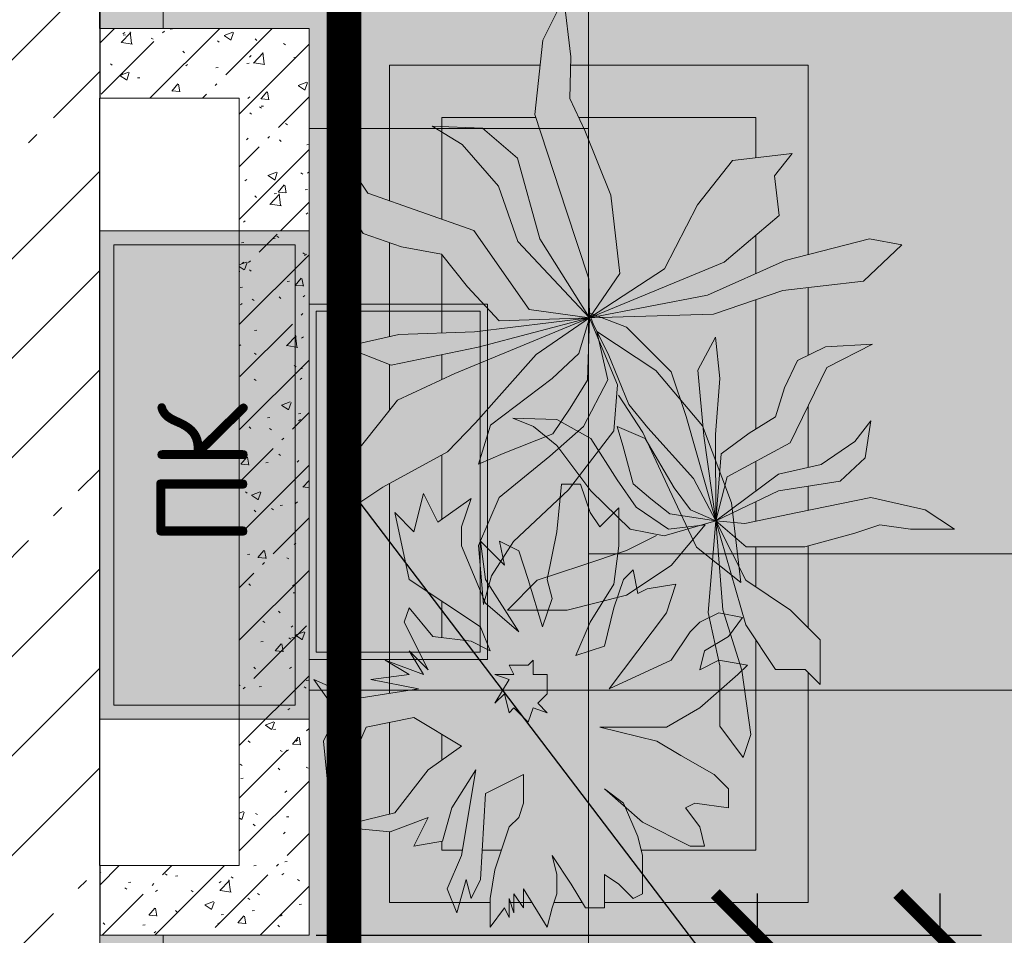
# Model space of a CAD drawing. Header units: millimetres. Extents: x -57162 to 485422, y -209335 to -9481.
# Tile 452 of 656: x 64814 to 66225, y -18749 to -17437. Entities that reach past the tile are written whole.
import ezdxf
from ezdxf import colors
from ezdxf.entities.mleader import LeaderData, LeaderLine
from ezdxf.math import Vec2, Vec3

# ---------------------------------------------------------------- set-up
doc = ezdxf.new("R2010")
doc.units = ezdxf.units.MM
for name, pattern in [('-d1-01', [1, 0, -1]), ('DASHDOT', [25.4, 12.7, -6.35, 0, -6.35]), ('DASHEDx20', [0.75, 0.5, -0.25])]:
    doc.linetypes.add(name, pattern=pattern)
doc.layers.get('Defpoints').update_dxf_attribs({"color": 31})
for name, color, linetype, lineweight, true_color in [('_Разделитель помещений_', 7, '-d1-01', 5, 0x0080c0), ('dim_razv', 7, 'DASHDOT', 9, 0x183018), ('pol', 7, 'Continuous', 15, 0x55666d), ('pot sh', 7, 'Continuous', 15, 0x261e3e)]:
    doc.layers.add(name, color=color, linetype=linetype, lineweight=lineweight, true_color=true_color)
for name, color, linetype, lineweight in [('dim_light', 12, 'Continuous', 9), ('dim_pot', 128, 'Continuous', 9), ('engineering', 20, 'Continuous', 13), ('light_pot', 52, 'Continuous', 15), ('meb', 26, 'Continuous', 15), ('Основа _2_', 7, 'Continuous', 5), ('Перекрытия', 7, 'Continuous', 5), ('Стены', 7, 'Continuous', 5), ('Структура _1_', 7, 'Continuous', 5)]:
    doc.layers.add(name, color=color, linetype=linetype, lineweight=lineweight)
doc.styles.add('fl_iso paper', font='isocpeur.ttf', dxfattribs={"width": 0.8, "oblique": 10})
doc.styles.add('GOST-2.304_Type-B', font='GOST_Common.ttf')
doc.styles.add('In tre', font='isocpeur.ttf', dxfattribs={"width": 0.8, "oblique": 10})
doc.dimstyles.new('In tre 1_75', dxfattribs={"dimtxt": 220, "dimasz": 120, "dimexe": 60, "dimexo": 10, "dimgap": 50, "dimtad": 1, "dimdec": 0, "dimrnd": 5, "dimzin": 0, "dimdsep": 46, "dimtxsty": 'fl_iso paper', "dimblk": 'ARCHTICK', "dimcen": 0, "dimdle": 60, "dimadec": 0, "dimazin": 0, "dimtfac": 1, "dimtdec": 0, "dimtofl": 0, "dimtmove": 1, "dimatfit": 1, "dimfxl": 1, "dimtfill": 1, "dimtolj": 1, "dimtzin": 0, "dimarcsym": 1})
pattern_1 = [(45, (38310.4, -126387.46), (-75.43415, 75.43415), [106.68, -17.78, 3.556, -17.78]), (45, (38310.4, -126312.08), (-75.43415, 75.43415), []), (50, (38310.4, -126387.46), (127.52922, -11.15758), [13.335, -146.685]), (355, (38310.4, -126387.46), (-24.66966, 133.74002), [10.668, -117.348]), (100.451, (38321.03, -126388.39), (102.85973, 122.58178), [11.333, -124.663]), (46.184, (38310.4, -126351.9), (189.75516, -29.43036), [20.002, -220.027]), (96.636, (38326.21, -126354.36), (166.1822, 173.1996), [17, -186.995]), (351.184, (38310.4, -126351.9), (166.18393, 173.19757), [16.002, -176.022]), (21, (38328.18, -126360.79), (106.130265, -71.58603), [13.335, -146.685]), (326, (38328.18, -126360.8), (43.26188, 128.93175), [10.668, -117.348]), (71.451, (38337.02, -126366.76), (149.39198, 57.34505), [11.333, -124.663]), (37.5, (38310.4, -126387.464), (2.162228, 59.188357), [3.353, -112.573, 3.353, -115.773, -117.793]), (37.5, (38310.4, -126387.464), (2.162228, 59.188357), [-235.052, 3.353, -114.44]), (7.5, (38310.4, -126387.464), (46.773857, 70.126152), [3.353, -64.567, 3.353, -109.906, -44.894]), (7.5, (38310.4, -126387.464), (46.773857, 70.126152), [-181.178, 3.353, -41.542]), (327.5, (38270.75, -126387.464), (94.913671, -4.010093), [3.353, -41.097, 3.353, -135.331, -184.023]), (327.5, (38270.75, -126387.464), (94.913671, -4.010093), [-183.134, 3.353, -180.67]), (317.5, (38252.97, -126387.46), (103.69057, 17.79882), [3.353, -54.432, 3.353, -88.748, -130.683]), (317.5, (38252.97, -126387.46), (103.69057, 17.79882), [-149.885, 3.353, -127.33])]

# ---------------------------------------------------------------- blocks, each defined once
blk = doc.blocks.new('_ArchTick')
at = {"color": 0, "linetype": 'ByBlock', "lineweight": 9, "const_width": 0.15}
blk.add_lwpolyline([(-0.5, -0.5), (0.5, 0.5)], dxfattribs=at)
blk = doc.blocks.new('*D486')
at = {"layer": 'Defpoints', "color": 0, "transparency": 16777216}
for p in [(65229.1, -18749.1), (65629.1, -23689.1), (66132.8, -23689.1)]:
    blk.add_point(p, dxfattribs=at)
at = {"layer": 'dim_light', "color": 0, "lineweight": -2, "transparency": 16777216}
for p, q in [((66132.8, -18689.1), (66132.8, -23749.1)), ((65239.1, -18749.1), (66192.8, -18749.1)), ((65639.1, -23689.1), (66192.8, -23689.1))]:
    blk.add_line(p, q, dxfattribs=at)
at = {"layer": 'dim_light', "color": 0, "lineweight": -2, "transparency": 16777216, "xscale": 120, "yscale": 120, "zscale": 120}
for p, rotation in [((66132.8, -18749.1), 90), ((66132.8, -23689.1), 270)]:
    blk.add_blockref('_ArchTick', p, dxfattribs=dict(at, rotation=rotation))
at = {"layer": 'dim_light', "color": 0, "transparency": 16777216, "insert": (65972.8, -21219.1), "char_height": 220, "attachment_point": 5, "rotation": 90, "style": 'fl_iso paper', "bg_fill": 3, "box_fill_scale": 1.1, "bg_fill_color": 256, "bg_fill_true_color": 13158600, "bg_fill_transparency": 0}
blk.add_mtext('\\A1;4940', dxfattribs=at)
blk = doc.blocks.new('*D487')
at = {"layer": 'Defpoints', "color": 0, "transparency": 16777216}
for p in [(64929.1, -18945.6), (64929.1, -19509.6), (70499.1, -19509.6)]:
    blk.add_point(p, dxfattribs=at)
at = {"layer": 'dim_light', "color": 0, "lineweight": -2, "transparency": 16777216}
for p, q in [((64929.1, -19499.6), (64929.1, -18885.6)), ((70499.1, -19499.6), (70499.1, -18885.6)), ((70559.1, -18945.6), (64869.1, -18945.6))]:
    blk.add_line(p, q, dxfattribs=at)
at = {"layer": 'dim_light', "color": 0, "lineweight": -2, "transparency": 16777216, "xscale": 120, "yscale": 120, "zscale": 120, "rotation": 180}
blk.add_blockref('_ArchTick', (64929.1, -18945.6), dxfattribs=at)
at = {"layer": 'dim_light', "color": 0, "lineweight": -2, "transparency": 16777216, "xscale": 120, "yscale": 120, "zscale": 120}
blk.add_blockref('_ArchTick', (70499.1, -18945.6), dxfattribs=at)
at = {"layer": 'dim_light', "color": 0, "transparency": 16777216, "insert": (67714.1, -18785.6), "char_height": 220, "attachment_point": 5, "style": 'fl_iso paper', "bg_fill": 3, "box_fill_scale": 1.1, "bg_fill_color": 256, "bg_fill_true_color": 13158600, "bg_fill_transparency": 0}
blk.add_mtext('\\A1;5570', dxfattribs=at)
blk = doc.blocks.new('*D1288')
at = {"layer": 'Defpoints', "color": 0, "linetype": 'ByBlock', "transparency": 16777216}
for p in [(65229.1, -18749.1), (65229.1, -19439.1), (65871.1, -19439.1)]:
    blk.add_point(p, dxfattribs=at)
at = {"layer": 'dim_razv', "color": 0, "linetype": 'ByBlock', "lineweight": -2, "transparency": 16777216}
for p, q in [((65871.1, -18689.1), (65871.1, -19499.1)), ((65239.1, -18749.1), (65931.1, -18749.1)), ((65239.1, -19439.1), (65931.1, -19439.1))]:
    blk.add_line(p, q, dxfattribs=at)
at = {"layer": 'dim_razv', "color": 0, "linetype": 'ByBlock', "lineweight": -2, "transparency": 16777216, "xscale": 120, "yscale": 120, "zscale": 120}
for p, rotation in [((65871.1, -18749.1), 90), ((65871.1, -19439.1), 270)]:
    blk.add_blockref('_ArchTick', p, dxfattribs=dict(at, rotation=rotation))
at = {"layer": 'dim_razv', "color": 0, "linetype": 'ByBlock', "transparency": 16777216, "insert": (65711.1, -19094.1), "char_height": 220, "attachment_point": 5, "rotation": 90, "style": 'fl_iso paper', "bg_fill": 3, "box_fill_scale": 1.1, "bg_fill_color": 256, "bg_fill_true_color": 13158600, "bg_fill_transparency": 0}
blk.add_mtext('\\A1;690', dxfattribs=at)

msp = doc.modelspace()

# ---------------------------------------------------------------- hatches: boundary and pattern name
at = {"layer": 'pol'}
h = msp.add_hatch(dxfattribs=at)
h.set_pattern_fill('AR-B816', color=256, scale=3, angle=90)
h.set_pattern_definition([(90, (65629.1, -23689.1), (-609.6, 4e-14), []), (180, (65629.1, -23689.1), (-609.6, -609.6), [609.6, -609.6])])
edge = h.paths.add_edge_path()
edge.add_line((58029.1, -33989.1), (58029.1, -32389.1))
edge.add_line((58029.1, -32389.1), (65629.1, -32389.1))
edge.add_line((65629.1, -32389.1), (65629.1, -25609.1))
edge.add_line((65629.1, -25609.1), (65629.1, -25609.1))
edge.add_line((65629.1, -25609.1), (65629.1, -24689.1))
edge.add_line((65629.1, -24689.1), (65629.1, -24689.1))
edge.add_line((65629.1, -24689.1), (65629.1, -23689.1))
edge.add_line((65629.1, -23689.1), (64929.1, -23689.1))
edge.add_line((64929.1, -23689.1), (64929.1, -19949.1))
edge.add_line((64929.1, -19949.1), (64929.1, -18849.1))
edge.add_line((64929.1, -18849.1), (64929.1, -18749.1))
edge.add_line((64929.1, -18749.1), (65229.1, -18749.1))
edge.add_line((65229.1, -18749.1), (65229.1, -17449.1))
edge.add_line((65229.1, -17449.1), (64929.1, -17449.1))
edge.add_line((64929.1, -17449.1), (64929.1, -16402.8))
edge.add_line((64929.1, -16402.8), (66956.9, -16048.9))
edge.add_line((66956.9, -16048.9), (67025.7, -16442.9))
edge.add_line((67025.7, -16442.9), (67419.7, -16374.1))
edge.add_line((67419.7, -16374.1), (67350.9, -15980.1))
edge.add_line((67350.9, -15980.1), (67477.4, -15958))
edge.add_arc((68079, -19406), 3500.1, 0.0017, 99.8977, ccw=False)
edge.add_line((71579.1, -19405.9), (71579.1, -19409.1))
edge.add_line((71579.1, -19409.1), (70499.1, -19409.1))
edge.add_line((70499.1, -19409.1), (70499.1, -20569.1))
edge.add_line((70499.1, -20569.1), (71579.2, -20569))
edge.add_line((71579.2, -20569), (71579.2, -23609.1))
edge.add_line((71579.2, -23609.1), (70499.1, -23609.1))
edge.add_line((70499.1, -23609.1), (70499.1, -24769.1))
edge.add_line((70499.1, -24769.1), (71579.1, -24769.1))
edge.add_line((71579.1, -24769.1), (71579.1, -28309.1))
edge.add_line((71579.1, -28309.1), (70499.1, -28309.1))
edge.add_line((70499.1, -28309.1), (70499.1, -29469.1))
edge.add_line((70499.1, -29469.1), (71579.1, -29469.1))
edge.add_line((71579.1, -29469.1), (71579.1, -34259.1))
edge.add_line((71579.1, -34259.1), (70499.1, -34259.1))
edge.add_line((70499.1, -34259.1), (70499.1, -35419.1))
edge.add_line((70499.1, -35419.1), (71579.1, -35419.1))
edge.add_line((71579.1, -35419.1), (71569.8, -36829.1))
edge.add_line((71569.8, -36829.1), (67589.1, -36829.1))
edge.add_line((67589.1, -36829.1), (67589.1, -36229.1))
edge.add_line((67589.1, -36229.1), (66589.1, -36229.1))
edge.add_line((66589.1, -36229.1), (66589.1, -36009.1))
edge.add_line((66589.1, -36009.1), (66389.1, -36009.1))
edge.add_line((66389.1, -36009.1), (66389.1, -35109.1))
edge.add_line((66389.1, -35109.1), (66589.1, -35109.1))
edge.add_line((66589.1, -35109.1), (66589.1, -33989.1))
edge.add_line((66589.1, -33989.1), (58929.1, -33989.1))
edge.add_line((58929.1, -33989.1), (58929.1, -34189.1))
edge.add_line((58929.1, -34189.1), (58129.1, -34189.1))
edge.add_line((58129.1, -34189.1), (58129.1, -33989.1))
edge.add_line((58129.1, -33989.1), (58029.1, -33989.1))
edge = h.paths.add_edge_path(flags=16)
edge.add_arc((69441, -17785.7), 1459.5, 0, 360)
at = {"layer": 'pol', "true_color": 0xa6a6a6}
h = msp.add_hatch(color=253, dxfattribs=at)
h.dxf.hatch_style = 1
edge = h.paths.add_edge_path()
edge.add_line((58029.1, -33989.1), (58029.1, -32389.1))
edge.add_line((58029.1, -32389.1), (65629.1, -32389.1))
edge.add_line((65629.1, -32389.1), (65629.1, -25609.1))
edge.add_line((65629.1, -25609.1), (65629.1, -25609.1))
edge.add_line((65629.1, -25609.1), (65629.1, -24689.1))
edge.add_line((65629.1, -24689.1), (65629.1, -24689.1))
edge.add_line((65629.1, -24689.1), (65629.1, -23689.1))
edge.add_line((65629.1, -23689.1), (64929.1, -23689.1))
edge.add_line((64929.1, -23689.1), (64929.1, -19949.1))
edge.add_line((64929.1, -19949.1), (64929.1, -18849.1))
edge.add_line((64929.1, -18849.1), (64929.1, -18749.1))
edge.add_line((64929.1, -18749.1), (65229.1, -18749.1))
edge.add_line((65229.1, -18749.1), (65229.1, -17449.1))
edge.add_line((65229.1, -17449.1), (64929.1, -17449.1))
edge.add_line((64929.1, -17449.1), (64929.1, -16402.8))
edge.add_line((64929.1, -16402.8), (66956.9, -16048.9))
edge.add_line((66956.9, -16048.9), (67025.7, -16442.9))
edge.add_line((67025.7, -16442.9), (67419.7, -16374.1))
edge.add_line((67419.7, -16374.1), (67350.9, -15980.1))
edge.add_line((67350.9, -15980.1), (67477.4, -15958))
edge.add_arc((68079, -19406), 3500.1, 0.0017, 99.8977, ccw=False)
edge.add_line((71579.1, -19405.9), (71579.1, -19409.1))
edge.add_line((71579.1, -19409.1), (70499.1, -19409.1))
edge.add_line((70499.1, -19409.1), (70499.1, -20569.1))
edge.add_line((70499.1, -20569.1), (71579.2, -20569))
edge.add_line((71579.2, -20569), (71579.2, -23609.1))
edge.add_line((71579.2, -23609.1), (70499.1, -23609.1))
edge.add_line((70499.1, -23609.1), (70499.1, -24769.1))
edge.add_line((70499.1, -24769.1), (71579.1, -24769.1))
edge.add_line((71579.1, -24769.1), (71579.1, -28309.1))
edge.add_line((71579.1, -28309.1), (70499.1, -28309.1))
edge.add_line((70499.1, -28309.1), (70499.1, -29469.1))
edge.add_line((70499.1, -29469.1), (71579.1, -29469.1))
edge.add_line((71579.1, -29469.1), (71579.1, -34259.1))
edge.add_line((71579.1, -34259.1), (70499.1, -34259.1))
edge.add_line((70499.1, -34259.1), (70499.1, -35419.1))
edge.add_line((70499.1, -35419.1), (71579.1, -35419.1))
edge.add_line((71579.1, -35419.1), (71569.8, -36829.1))
edge.add_line((71569.8, -36829.1), (67589.1, -36829.1))
edge.add_line((67589.1, -36829.1), (67589.1, -36229.1))
edge.add_line((67589.1, -36229.1), (66589.1, -36229.1))
edge.add_line((66589.1, -36229.1), (66589.1, -36009.1))
edge.add_line((66589.1, -36009.1), (66389.1, -36009.1))
edge.add_line((66389.1, -36009.1), (66389.1, -35109.1))
edge.add_line((66389.1, -35109.1), (66589.1, -35109.1))
edge.add_line((66589.1, -35109.1), (66589.1, -33989.1))
edge.add_line((66589.1, -33989.1), (58929.1, -33989.1))
edge.add_line((58929.1, -33989.1), (58929.1, -34189.1))
edge.add_line((58929.1, -34189.1), (58129.1, -34189.1))
edge.add_line((58129.1, -34189.1), (58129.1, -33989.1))
edge.add_line((58129.1, -33989.1), (58029.1, -33989.1))
edge = h.paths.add_edge_path(flags=16)
edge.add_arc((69441, -17785.7), 1459.5, 0, 360)
at = {"layer": 'pot sh', "true_color": 0x817863}
h = msp.add_hatch(dxfattribs=at)
h.set_pattern_fill('ANSI31', color=8, scale=350, angle=315)
h.set_pattern_definition([(0, (64929.1, -19509.6), (3e-13, 1111.25), [])])
h.paths.add_polyline_path([(65629.1, -32389.1), (67668.6, -32389.1), (67668.6, -19509.6), (64929.1, -19509.6), (64929.1, -23689.1), (65629.1, -23689.1), (65629.1, -24689.1), (65629.1, -24689.1), (65629.1, -25609.1), (65629.1, -25609.1)], flags=16)
edge = h.paths.add_edge_path()
edge.add_arc((69441, -17785.7), 1459.5, 74.0475, 385.8519)
edge.add_arc((68079, -19406), 3500.1, 0.0017, 40.1471, ccw=False)
edge.add_line((71579.1, -19405.9), (71579.1, -19409.1))
edge.add_line((71579.1, -19409.1), (70499.1, -19409.1))
edge.add_line((70499.1, -19409.1), (70499.1, -20569.1))
edge.add_line((70499.1, -20569.1), (71579.2, -20569))
edge.add_line((71579.2, -20569), (71579.2, -23609.1))
edge.add_line((71579.2, -23609.1), (70499.1, -23609.1))
edge.add_line((70499.1, -23609.1), (70499.1, -24769.1))
edge.add_line((70499.1, -24769.1), (71579.1, -24769.1))
edge.add_line((71579.1, -24769.1), (71579.1, -28309.1))
edge.add_line((71579.1, -28309.1), (70499.1, -28309.1))
edge.add_line((70499.1, -28309.1), (70499.1, -29469.1))
edge.add_line((70499.1, -29469.1), (71579.1, -29469.1))
edge.add_line((71579.1, -29469.1), (71579.1, -34259.1))
edge.add_line((71579.1, -34259.1), (70499.1, -34259.1))
edge.add_line((70499.1, -34259.1), (70499.1, -35419.1))
edge.add_line((70499.1, -35419.1), (71579.1, -35419.1))
edge.add_line((71579.1, -35419.1), (71579.1, -36829.1))
edge.add_line((71579.1, -36829.1), (67589.1, -36829.1))
edge.add_line((67589.1, -36829.1), (67589.1, -36229.1))
edge.add_line((67589.1, -36229.1), (66589.1, -36229.1))
edge.add_line((66589.1, -36229.1), (66589.1, -33989.1))
edge.add_line((66589.1, -33989.1), (62879.1, -33989.1))
edge.add_line((62879.1, -33989.1), (62879.1, -32389.1))
edge.add_line((62879.1, -32389.1), (65629.1, -32389.1))
edge.add_line((65629.1, -32389.1), (65629.1, -25609.1))
edge.add_line((65629.1, -25609.1), (65629.1, -25609.1))
edge.add_line((65629.1, -25609.1), (65629.1, -24689.1))
edge.add_line((65629.1, -24689.1), (65629.1, -24689.1))
edge.add_line((65629.1, -24689.1), (65629.1, -23689.1))
edge.add_line((65629.1, -23689.1), (64929.1, -23689.1))
edge.add_line((64929.1, -23689.1), (64929.1, -19949.1))
edge.add_line((64929.1, -19949.1), (64929.1, -18849.1))
edge.add_line((64929.1, -18849.1), (64929.1, -18749.1))
edge.add_line((64929.1, -18749.1), (65229.1, -18749.1))
edge.add_line((65229.1, -18749.1), (65229.1, -17449.1))
edge.add_line((65229.1, -17449.1), (64929.1, -17449.1))
edge.add_line((64929.1, -17449.1), (64929.1, -16402.8))
edge.add_line((64929.1, -16402.8), (66956.9, -16048.9))
edge.add_line((66956.9, -16048.9), (67025.7, -16442.9))
edge.add_line((67025.7, -16442.9), (67419.7, -16374.1))
edge.add_line((67419.7, -16374.1), (67350.9, -15980.1))
edge.add_line((67350.9, -15980.1), (67477.4, -15958))
edge.add_arc((68079, -19406), 3500.1, 59.7524, 99.8977, ccw=False)
at = {"layer": 'Стены'}
h = msp.add_hatch(dxfattribs=at)
h.set_pattern_fill('FP_2', color=256, style=0, pattern_type=2)
h.set_pattern_definition([(45, (38310.4, -126387.46), (-142.5612, 142.5612), []), (45, (38452.96, -126387.46), (-142.5612, 142.5612), [252.016, -50.403, 16.764, -33.639])])
h.paths.add_polyline_path([(64929.1, -23689.1), (64929.1, -16402.8), (64629.1, -16455.1), (64629.1, -23689.1)])
h = msp.add_hatch(dxfattribs=at)
h.set_pattern_fill('FP_1', color=256, style=0, pattern_type=2)
h.set_pattern_definition(pattern_1)
h.paths.add_polyline_path([(65090.6, -17549.1), (65229.1, -17549.1), (65229.1, -17449.1), (64929.1, -17449.1), (64929.1, -17549.1), (64967.1, -17549.1)])
h = msp.add_hatch(dxfattribs=at)
h.set_pattern_fill('FP_1', color=256, style=0, pattern_type=2)
h.set_pattern_definition(pattern_1)
h.paths.add_polyline_path([(65229.1, -18649.1), (65229.1, -17744), (65129.1, -17744), (65129.1, -18649.1)])
h.paths.add_polyline_path([(65129.1, -17739.1), (65229.1, -17739.1), (65229.1, -17549.1), (65129.1, -17549.1), (65129.1, -17709.1)])
h = msp.add_hatch(dxfattribs=at)
h.set_pattern_fill('FP_1', color=256, style=0, pattern_type=2)
h.set_pattern_definition(pattern_1)
h.paths.add_polyline_path([(65085.9, -18749.1), (65229.1, -18749.1), (65229.1, -18649.1), (64929.1, -18649.1), (64929.1, -18749.1), (64944.2, -18749.1)])

# ---------------------------------------------------------------- linework, layer by layer
at = {"layer": '_Разделитель помещений_'}
msp.add_line((64929.1, -23689.1), (64929.1, -16419.8), dxfattribs=at)
at = {"layer": 'meb', "lineweight": 0}
for p, q in [((65594.3, -17405.4), (65564.1, -17465.7)), ((65604, -17489.6), (65594.3, -17405.4)), ((65564.1, -17465.7), (65552.4, -17572.4)), ((65602.9, -17549.5), (65604, -17489.6)), ((65624.1, -17595.4), (65602.9, -17549.5)), ((65552.4, -17572.4), (65597.4, -17709.5)), ((65405.6, -17589.2), (65448.5, -17615.6)), ((65477.7, -17592.3), (65405.6, -17589.2)), ((65527.7, -17634.9), (65477.7, -17592.3)), ((65258.5, -17603.3), (65274.1, -17692.5)), ((65313.1, -17685.2), (65258.5, -17603.3)), ((65661.3, -17687.9), (65624.1, -17595.4)), ((65448.5, -17615.6), (65500.5, -17675.1)), ((65559.6, -17750.8), (65527.7, -17634.9)), ((65836, -17638.3), (65921.4, -17628.5)), ((65921.4, -17628.5), (65896.2, -17660.3)), ((65785.5, -17701.9), (65836, -17638.3)), ((65896.2, -17660.3), (65902.8, -17717.3)), ((65500.5, -17675.1), (65528.2, -17754.4)), ((65274.1, -17692.5), (65306.4, -17742.9)), ((65465.3, -17738.9), (65313.1, -17685.2)), ((65674.2, -17800.3), (65661.3, -17687.9)), ((65738.3, -17793.9), (65785.5, -17701.9)), ((65597.4, -17709.5), (65630, -17808.2)), ((65902.8, -17717.3), (65823.8, -17784.1)), ((65306.4, -17742.9), (65361.7, -17762.1)), ((65544.7, -17852.1), (65465.3, -17738.9)), ((65361.7, -17762.1), (65418.7, -17772.7)), ((65528.2, -17754.4), (65630.9, -17864)), ((65630.9, -17864), (65559.6, -17750.8)), ((65911.1, -17781.6), (66032.3, -17750.6)), ((66078.5, -17759.5), (66023.4, -17811.4)), ((66032.3, -17750.6), (66078.5, -17759.5)), ((65418.7, -17772.7), (65456, -17819.6)), ((65823.8, -17784.1), (65630.9, -17864)), ((65799.9, -17831.4), (65911.1, -17781.6)), ((65630.9, -17864), (65738.3, -17793.9)), ((65630.9, -17864), (65674.2, -17800.3)), ((65456, -17819.6), (65501.4, -17868.4)), ((65630, -17808.2), (65630.9, -17864)), ((66023.4, -17811.4), (65908, -17824.6)), ((65630.9, -17864), (65799.9, -17831.4)), ((65908, -17824.6), (65808.4, -17858.8)), ((65630.9, -17864), (65544.7, -17852.1)), ((65630.5, -17856.6), (65636.9, -17874.2)), ((65684.1, -17877.4), (65630.5, -17856.6)), ((65808.4, -17858.8), (65630.9, -17864)), ((65630.9, -17864), (65438, -17943.8)), ((65466, -17883.9), (65630.9, -17864)), ((65630.9, -17864), (65471.2, -17906.1)), ((65501.4, -17868.4), (65630.9, -17864)), ((65554.7, -17916.4), (65630.9, -17864)), ((65630.9, -17864), (65615.7, -17915.1)), ((65628.1, -17953.5), (65630.9, -17864)), ((65630.9, -17864), (65671.3, -17960)), ((65636.9, -17874.2), (65657.9, -17915.5)), ((65279.9, -17905.3), (65357.6, -17887.8)), ((65357.6, -17887.8), (65466, -17883.9)), ((65641.3, -17883.7), (65726.2, -17939.6)), ((65657.2, -17953), (65641.3, -17883.7)), ((65726.8, -17920.1), (65684.1, -17877.4)), ((65786.2, -17939), (65811.4, -17891.9)), ((65811.4, -17891.9), (65817.7, -17950.8)), ((66036.4, -17901.7), (65969.1, -17905.6)), ((65971.2, -17935.1), (66036.4, -17901.7)), ((65346.7, -17931.7), (65279.9, -17905.3)), ((65471.2, -17906.1), (65346.7, -17931.7)), ((65467.8, -18014.6), (65554.7, -17916.4)), ((65615.7, -17915.1), (65577.3, -17950.8)), ((65657.9, -17915.5), (65687.3, -17988.1)), ((65969.1, -17905.6), (65929.1, -17925.3)), ((65748.1, -17941.5), (65726.8, -17920.1)), ((65929.1, -17925.3), (65910.2, -17964.5)), ((65438, -17943.8), (65355.8, -17982.2)), ((65726.2, -17939.6), (65793, -18018.6)), ((65769.5, -18005.5), (65748.1, -17941.5)), ((65794.6, -18033.2), (65786.2, -17939)), ((65918.6, -18043), (65971.2, -17935.1)), ((65577.3, -17950.8), (65489.3, -18017.8)), ((65603.4, -17993.4), (65628.1, -17953.5)), ((65622.4, -18019.6), (65657.2, -17953)), ((65671.3, -17960), (65665.6, -18026)), ((65817.7, -17950.8), (65811.4, -18031.3)), ((65707.5, -18028.4), (65672.5, -17974.7)), ((65910.2, -17964.5), (65897.6, -18005.7)), ((65355.8, -17982.2), (65330.5, -18013.9)), ((65687.3, -17988.1), (65714.7, -18021.5)), ((65578.4, -18030.4), (65603.4, -17993.4)), ((65330.5, -18013.9), (65280.1, -18077.4)), ((65427.4, -18056.2), (65467.8, -18014.6)), ((65521.2, -18007.7), (65584.3, -18009.7)), ((65550.7, -18019.5), (65521.2, -18007.7)), ((65584.3, -18009.7), (65632.7, -18037.1)), ((65897.6, -18005.7), (65859.7, -18029.3)), ((66034.3, -18011.6), (66011.2, -18041.1)), ((66025.9, -18064.6), (66034.3, -18011.6)), ((65489.3, -18017.8), (65471.9, -18073.9)), ((65507.3, -18058.5), (65578.4, -18030.4)), ((65584.3, -18047), (65550.7, -18019.5)), ((65574.1, -18062.2), (65622.4, -18019.6)), ((65670.5, -18019.5), (65678.9, -18047)), ((65710.5, -18037.1), (65670.5, -18019.5)), ((65859.7, -18029.3), (65819.8, -18058.8)), ((66011.2, -18041.1), (65962.8, -18074.4)), ((65471.9, -18073.9), (65507.3, -18058.5)), ((65962.8, -18074.4), (65901.8, -18088.2)), ((65235.9, -18382.2), (65270, -18430)), ((65270, -18430), (65249.6, -18470.9)), ((65249.6, -18470.9), (65256.4, -18539.2)), ((65256.4, -18539.2), (65263.2, -18498.2))]:
    msp.add_line(p, q, dxfattribs=at)
for points in [[(65344.3, -17696.2), (65344.3, -17501.9), (65560.1, -17501.9)], [(65603.8, -17501.9), (65944.3, -17501.9), (65944.3, -17773.1)], [(65419.3, -17722.7), (65419.3, -17576.9), (65553.9, -17576.9)], [(65615.6, -17576.9), (65869.3, -17576.9), (65869.3, -17634.5)], [(65869.3, -17745.6), (65869.3, -17800.3)], [(65344.3, -17890.8), (65344.3, -17756.1)], [(65419.3, -17885.6), (65419.3, -17773.4)], [(65944.3, -17820.5), (65944.3, -17917.8)], [(65869.3, -17837.9), (65869.3, -18023.3)], [(65419.3, -17952.5), (65419.3, -17916.8)], [(65344.3, -17996.6), (65344.3, -17930.8)], [(65944.3, -17990.3), (65944.3, -18078.6)]]:
    msp.add_lwpolyline(points, dxfattribs=at)
at = {"layer": 'Основа _2_', "lineweight": 9}
for p, q in [((65229.1, -17449.1), (64929.1, -17449.1)), ((64929.1, -17449.1), (65229.1, -17449.1)), ((65229.1, -17549.1), (65229.1, -17449.1)), ((64929.1, -17549.1), (65129.1, -17549.1)), ((65129.1, -17549.1), (65129.1, -18649.1)), ((65229.1, -18649.1), (65229.1, -17549.1)), ((65229.1, -17549.1), (65229.1, -18649.1)), ((65129.1, -18649.1), (64929.1, -18649.1)), ((65229.1, -18749.1), (65229.1, -18649.1))]:
    msp.add_line(p, q, dxfattribs=at)
at = {"layer": 'Перекрытия'}
for p, q in [((64929.1, -17549.1), (64929.1, -16402.8)), ((64929.1, -23689.1), (64929.1, -16402.8)), ((64929.1, -16402.8), (64929.1, -23689.1)), ((64929.1, -16808.8), (64929.1, -17549.1)), ((64929.1, -17549.1), (64929.1, -17709.1)), ((64929.1, -17709.1), (64929.1, -17549.1)), ((64929.1, -17549.1), (64929.1, -17709.1)), ((64929.1, -17709.1), (64929.1, -17549.1)), ((64929.1, -18489.1), (64929.1, -17709.1)), ((64929.1, -17709.1), (64929.1, -18489.1)), ((64929.1, -18489.1), (64929.1, -18649.1)), ((64929.1, -18649.1), (64929.1, -18489.1)), ((64929.1, -18489.1), (64929.1, -18649.1)), ((64929.1, -18649.1), (64929.1, -18489.1)), ((64929.1, -23689.1), (64929.1, -18649.1)), ((64929.1, -18649.1), (64929.1, -23689.1))]:
    msp.add_line(p, q, dxfattribs=at)
at = {"layer": 'Структура _1_', "lineweight": 25}
for p, q in [((64929.1, -17449.1), (64929.1, -16402.7)), ((64929.1, -16402.7), (64929.1, -17449.1)), ((64929.1, -17449.1), (64929.1, -17549.1)), ((64929.1, -18649.1), (64929.1, -17549.1)), ((64929.1, -18649.1), (64929.1, -18749.1))]:
    msp.add_line(p, q, dxfattribs=at)

# ---------------------------------------------------------------- texts
at = {"layer": 'engineering', "color": 0, "linetype": 'DASHEDx20', "ltscale": 4, "transparency": 33554687, "insert": (65076.2, -18088.3), "char_height": 130, "attachment_point": 5, "rotation": 90, "style": 'GOST-2.304_Type-B'}
msp.add_mtext('ПК', dxfattribs=at)

# ---------------------------------------------------------------- next in the draw order: dimensions: what is measured, and where the dimension line sits
at = {"layer": 'dim_light'}
dim = msp.add_linear_dim(base=(66132.8, -23689.1), p1=(65229.1, -18749.1), p2=(65629.1, -23689.1), angle=90, dimstyle='In tre 1_75', dxfattribs=at)
dim.commit()
dim.dimension.update_dxf_attribs({"geometry": '*D486', "text_midpoint": (65972.8, -21219.1)})

# ---------------------------------------------------------------- next in the draw order: dimensions: what is measured, and where the dimension line sits
dim = msp.add_linear_dim(base=(64929.1, -18945.6), p1=(70499.1, -19509.6), p2=(64929.1, -19509.6), dimstyle='In tre 1_75', dxfattribs=at)
dim.commit()
dim.dimension.update_dxf_attribs({"geometry": '*D487', "text_midpoint": (67714.1, -18785.6)})

# ---------------------------------------------------------------- next in the draw order: linework, layer by layer
msp.add_lwpolyline([(58029.1, -32389.1), (65629.1, -32389.1), (65629.1, -25609.1), (64929.1, -25609.1), (64929.1, -24689.1), (65629.1, -24689.1), (65629.1, -23689.1), (64929.1, -23689.1), (64929.1, -19949.1), (64929.1, -19949.1), (64929.1, -18849.1), (64929.1, -18849.1), (64929.1, -18749.1), (65229.1, -18749.1), (65229.1, -17449.1), (64929.1, -17449.1), (64929.1, -16402.8), (66956.9, -16048.9), (67025.7, -16442.9), (67419.7, -16374.1), (67350.9, -15980.1), (67477.4, -15958, -0.176981), (69842.2, -16382.5)], format="xyb", dxfattribs=at)
at = {"layer": 'dim_razv', "color": 122, "linetype": 'ByBlock', "ltscale": 5, "true_color": 0x23be92, "const_width": 50}
msp.add_lwpolyline([(64979.1, -18799.1), (65279.1, -18799.1), (65279.1, -17399.1), (64979.1, -17399.1)], dxfattribs=at)
at = {"layer": 'pol'}
msp.add_lwpolyline([(65629.1, -32389.1), (65629.1, -25609.1), (64929.1, -25609.1), (64929.1, -24689.1), (65629.1, -24689.1), (65629.1, -23689.1), (64929.1, -23689.1), (64929.1, -19949.1), (64929.1, -19949.1), (64929.1, -18849.1), (64929.1, -18849.1), (64929.1, -18749.1), (65229.1, -18749.1), (65229.1, -17449.1), (64929.1, -17449.1), (64929.1, -16402.8), (66956.9, -16048.9), (67025.7, -16442.9), (67419.7, -16374.1), (67350.9, -15980.1), (67477.4, -15958, -0.465755)], format="xyb", dxfattribs=at)
at = {"layer": 'pot sh'}
msp.add_lwpolyline([(58029.1, -32389.1), (65629.1, -32389.1), (65629.1, -25609.1), (64929.1, -25609.1), (64929.1, -24689.1), (65629.1, -24689.1), (65629.1, -23689.1), (64929.1, -23689.1), (64929.1, -19949.1), (64929.1, -19949.1), (64929.1, -18849.1), (64929.1, -18849.1), (64929.1, -18749.1), (65229.1, -18749.1), (65229.1, -17449.1), (64929.1, -17449.1), (64929.1, -16402.8), (66956.9, -16048.9), (67025.7, -16442.9), (67419.7, -16374.1), (67350.9, -15980.1), (67477.4, -15958, -0.176981), (69842.2, -16382.5)], format="xyb", dxfattribs=at)

# ---------------------------------------------------------------- next in the draw order: leaders
at = {"layer": 'dim_pot', "linetype": 'ByBlock'}
ml = msp.add_multileader_mtext('Standard', dxfattribs=at)
ml.set_content('\\pxsm1,ql;Встраиваемый световой профиль с светодиодной лентой', color=256, style='fl_iso paper')
ml.set_leader_properties()
ml.build(insert=Vec2(0, 0))
ml.multileader.update_dxf_attribs({"text_left_attachment_type": 6, "text_right_attachment_type": 6})
ctx = ml.context
ctx.base_point, ctx.char_height, ctx.plane_origin = Vec3(60160.7, -18350.5), 200, Vec3(58914, -17216.7)
ctx.left_attachment, ctx.right_attachment, ctx.text_align_type = 6, 6, 2
notes = []
notes.append((ctx, [(1, (1, 1, 0), (63609.9, -18350.5), (-1, 0), 82, [(0, [(64979.1, -19399.1)], 0, [])])]))
ctx.mtext.insert, ctx.mtext.width, ctx.mtext.alignment, ctx.mtext.flow_direction = Vec3(63525.9, -18110.5), 3462.139, 3, 5
ctx.mtext.has_bg_fill, ctx.mtext.bg_color, ctx.mtext.bg_scale_factor, ctx.mtext.bg_transparency, ctx.mtext.use_window_bg_color = 1, -1027028792, 1.5, 0, 1
at = {"layer": 'dim_razv', "color": 0, "linetype": 'ByBlock'}
ml = msp.add_multileader_mtext('Standard', dxfattribs=at)
ml.set_content('Стекло градиентное цветное', style='In tre')
ml.set_leader_properties()
ml.build(insert=Vec2(0, 0))
ml.multileader.update_dxf_attribs({"text_left_attachment_type": 6, "text_right_attachment_type": 6, "dogleg_length": 1, "arrow_head_size": 0, "scale": 50})
ctx = ml.context
ctx.base_point, ctx.scale, ctx.char_height, ctx.arrow_head_size, ctx.landing_gap_size, ctx.plane_origin = Vec3(66561.3, -19718.3), 50, 200, 0, 4.5, Vec3(78711.4, -17149.2)
ctx.left_attachment, ctx.right_attachment = 6, 6
notes.append((ctx, [(1, (1, 1, 0), (66511.3, -19718.3), (1, 0), 50, [(1, [(65279.1, -18099.1)], 0, [])])]))
ctx.mtext.insert, ctx.mtext.width, ctx.mtext.defined_height, ctx.mtext.flow_direction = Vec3(66565.8, -19458.3), 3092.716, 696.6, 5
ctx.mtext.has_bg_fill, ctx.mtext.bg_color, ctx.mtext.bg_scale_factor, ctx.mtext.bg_transparency, ctx.mtext.use_window_bg_color = 1, -1027028792, 1.5, 0, 1
for ctx, leaders in notes:
    for number, flags, end, landing, length, lines in leaders:
        leader = LeaderData()
        leader.index, (leader.has_last_leader_line, leader.has_dogleg_vector, leader.attachment_direction) = number, flags
        leader.last_leader_point, leader.dogleg_vector, leader.dogleg_length = Vec3(end), Vec3(landing), length
        for number, points, colour, breaks in lines:
            line = LeaderLine()
            line.index, line.vertices, line.color, line.breaks = number, Vec3.list(points), colors.encode_raw_color(colour), breaks
            leader.lines.append(line)
        ctx.leaders.append(leader)

# ---------------------------------------------------------------- next in the draw order: hatches: boundary and pattern name
at = {"layer": 'engineering', "linetype": 'Continuous', "true_color": 0xf27172}
h = msp.add_hatch(color=11, dxfattribs=at)
h.dxf.hatch_style = 1
h.paths.add_polyline_path([(64929.1, -18439.1), (64929.1, -17739.1), (65229.1, -17739.1), (65229.1, -18439.1)])
at = {"layer": 'light_pot', "true_color": 0xe60000}
h = msp.add_hatch(color=1, dxfattribs=at)
h.paths.add_polyline_path([(65474.3, -17854.4), (65239.4, -17854.4), (65239.4, -18343.3), (65474.3, -18343.3)])
h.paths.add_polyline_path([(65446.5, -17854.4), (65265.4, -17854.4), (65265.4, -18343.3), (65446.5, -18343.3)], flags=17)
h.paths.add_polyline_path([(65446.5, -17854.4), (65265.4, -17854.4), (65265.4, -18343.3), (65446.5, -18343.3)], flags=17)

# ---------------------------------------------------------------- next in the draw order: linework, layer by layer
at = {"layer": 'engineering', "color": 7}
for points in [[(64929.1, -18439.1), (64929.1, -17739.1), (65229.1, -17739.1), (65229.1, -18439.1)], [(64949.1, -18419.1), (64949.1, -17759.1), (65209.1, -17759.1), (65209.1, -18419.1)]]:
    msp.add_lwpolyline(points, close=True, dxfattribs=at)
at = {"layer": 'light_pot', "color": 0}
for points in [[(65229.1, -18353.6), (65229.1, -17844.5), (65485, -17844.5), (65485, -18353.6)], [(65239.4, -18343.3), (65239.4, -17854.4), (65474.3, -17854.4), (65474.3, -18343.3), (65239.4, -18343.3)]]:
    msp.add_lwpolyline(points, close=True, dxfattribs=at)
at = {"layer": 'meb', "lineweight": 0}
for p, q in [((65812.1, -18154.8), (65769.5, -18005.5)), ((65665.6, -18026), (65600.9, -18110.3)), ((65745.8, -18110.6), (65707.5, -18028.4)), ((65714.7, -18021.5), (65779.9, -18094.1)), ((65793, -18018.6), (65834.6, -18129.3)), ((65811.4, -18031.3), (65812.1, -18154.8)), ((65632.7, -18037.1), (65670.5, -18096)), ((65752.5, -18107.8), (65710.5, -18037.1)), ((65812.1, -18154.8), (65794.6, -18033.2)), ((65828.2, -18092.1), (65918.6, -18043)), ((65334.9, -18106.7), (65427.4, -18056.2)), ((65632.7, -18111.7), (65584.3, -18047)), ((65678.9, -18047), (65693.6, -18101.9)), ((65819.8, -18058.8), (65812.1, -18154.8)), ((65501.3, -18121.7), (65574.1, -18062.2)), ((65990.2, -18098), (66025.9, -18064.6)), ((65280.1, -18077.4), (65260.5, -18152.2)), ((65670.5, -18096), (65697.9, -18135.3)), ((65693.6, -18101.9), (65718.9, -18123.5)), ((65779.9, -18094.1), (65812.1, -18154.8)), ((65901.8, -18088.2), (65812.1, -18154.8)), ((65812.1, -18154.8), (65828.2, -18092.1)), ((65901.8, -18111.7), (65990.2, -18098)), ((65283.1, -18141.1), (65334.9, -18106.7)), ((65392.9, -18115.9), (65379.3, -18170.5)), ((65413.4, -18156.9), (65392.9, -18115.9)), ((65600.9, -18110.3), (65521.8, -18184.8)), ((65590.9, -18102.3), (65584.1, -18170.5)), ((65618.2, -18102.3), (65590.9, -18102.3)), ((65631.9, -18143.2), (65618.2, -18102.3)), ((65689.4, -18166.7), (65632.7, -18111.7)), ((65784.1, -18192.8), (65745.8, -18110.6)), ((65775.7, -18139.2), (65752.5, -18107.8)), ((65812.1, -18154.8), (65901.8, -18111.7)), ((65461.2, -18122.7), (65413.4, -18156.9)), ((65447.6, -18163.7), (65461.2, -18122.7)), ((65472, -18190.5), (65501.3, -18121.7)), ((65718.9, -18123.5), (65746.2, -18145.1)), ((65834.6, -18129.3), (65847.7, -18243.3)), ((66034.3, -18121.6), (65929.1, -18143.1)), ((66112.1, -18139.2), (66034.3, -18121.6)), ((65260.5, -18152.2), (65283.1, -18141.1)), ((65379.3, -18170.5), (65352, -18143.2)), ((65352, -18143.2), (65372.5, -18238.8)), ((65645.6, -18163.7), (65631.9, -18143.2)), ((65672.9, -18136.4), (65645.6, -18163.7)), ((65672.9, -18191), (65672.9, -18136.4)), ((65697.9, -18135.3), (65744.1, -18166.7)), ((65812.1, -18154.8), (65775.7, -18139.2)), ((65929.1, -18143.1), (65853.5, -18158.9)), ((66154.2, -18166.7), (66112.1, -18139.2)), ((65812.1, -18154.8), (65737.8, -18176.5)), ((65746.2, -18145.1), (65812.1, -18154.8)), ((65800.9, -18286.4), (65812.1, -18154.8)), ((65812.1, -18154.8), (65821.9, -18282.5)), ((65854.8, -18304.2), (65812.1, -18154.8)), ((65812.1, -18154.8), (65854.8, -18240.2)), ((65853.5, -18158.9), (65812.1, -18154.8)), ((65812.1, -18154.8), (65855.5, -18192.2)), ((65447.6, -18191), (65447.6, -18163.7)), ((65584.1, -18170.5), (65570.5, -18238.8)), ((65737.8, -18176.5), (65689.4, -18166.7)), ((65744.1, -18166.7), (65796.7, -18160.8)), ((65796.7, -18160.8), (65748.1, -18218.8)), ((65939.7, -18192.2), (66011.2, -18172.6)), ((66011.2, -18172.6), (66046.9, -18160.8)), ((66046.9, -18160.8), (66091.1, -18166.7)), ((66091.1, -18166.7), (66154.2, -18166.7)), ((65509, -18218.3), (65474.9, -18184.2)), ((65474.9, -18184.2), (65481.7, -18238.8)), ((65521.8, -18184.8), (65490.3, -18233.9)), ((65529.5, -18197.8), (65502.2, -18184.2)), ((65502.2, -18184.2), (65509, -18218.3)), ((65684.1, -18197.5), (65726.8, -18176.1)), ((65481.7, -18272.9), (65447.6, -18191)), ((65479.1, -18275.1), (65472, -18190.5)), ((65543.1, -18238.8), (65529.5, -18197.8)), ((65620.1, -18218.8), (65684.1, -18197.5)), ((65666, -18245.6), (65672.9, -18191)), ((65847.7, -18243.3), (65784.1, -18192.8)), ((65855.5, -18192.2), (65939.7, -18192.2)), ((65556.1, -18240.2), (65620.1, -18218.8)), ((65693.3, -18225.1), (65679.7, -18238.8)), ((65748.1, -18218.8), (65684.1, -18261.5)), ((65700.2, -18259.3), (65693.3, -18225.1)), ((65372.5, -18238.8), (65474.9, -18307.1)), ((65490.3, -18233.9), (65479.1, -18275.1)), ((65481.7, -18238.8), (65529.5, -18313.9)), ((65513.4, -18282.8), (65556.1, -18240.2)), ((65563.6, -18307.1), (65543.1, -18238.8)), ((65570.5, -18238.8), (65577.3, -18266.1)), ((65679.7, -18238.8), (65666, -18279.8)), ((65854.8, -18240.2), (65918.8, -18282.8)), ((65631.9, -18300.3), (65666, -18245.6)), ((65713.8, -18252.5), (65700.2, -18259.3)), ((65754.8, -18245.6), (65713.8, -18252.5)), ((65741.1, -18286.6), (65754.8, -18245.6)), ((65577.3, -18266.1), (65563.6, -18307.1)), ((65684.1, -18261.5), (65598.8, -18282.8)), ((65372.5, -18279.8), (65365.6, -18300.3)), ((65406.6, -18320.7), (65372.5, -18279.8)), ((65529.5, -18313.9), (65481.7, -18272.9)), ((65598.8, -18282.8), (65513.4, -18282.8)), ((65666, -18279.8), (65652.4, -18334.4)), ((65821.9, -18282.5), (65849.3, -18368.9)), ((65918.8, -18282.8), (65961.5, -18325.5)), ((65700.2, -18341.2), (65741.1, -18286.6)), ((65816.2, -18286.6), (65788.9, -18300.3)), ((65817.7, -18363), (65800.9, -18286.4)), ((65850.4, -18293.4), (65816.2, -18286.6)), ((65829.9, -18320.7), (65850.4, -18293.4)), ((65365.6, -18300.3), (65399.8, -18368.5)), ((65474.9, -18307.1), (65488.5, -18341.2)), ((65611.4, -18348), (65631.9, -18300.3)), ((65788.9, -18300.3), (65775.3, -18313.9)), ((65897.5, -18368.2), (65854.8, -18304.2)), ((65461.2, -18327.6), (65406.6, -18320.7)), ((65488.5, -18341.2), (65461.2, -18327.6)), ((65775.3, -18313.9), (65748, -18354.9)), ((65795.8, -18341.2), (65829.9, -18320.7)), ((65961.5, -18325.5), (65961.5, -18389.5)), ((65399.8, -18368.5), (65372.5, -18341.2)), ((65372.5, -18341.2), (65392.9, -18375.4)), ((65652.4, -18334.4), (65611.4, -18348)), ((65659.2, -18395.8), (65700.2, -18341.2)), ((65788.9, -18368.5), (65795.8, -18341.2)), ((65392.9, -18375.4), (65338.3, -18354.9)), ((65338.3, -18354.9), (65372.5, -18375.4)), ((65550, -18354.9), (65543.1, -18361.7)), ((65550, -18375.4), (65550, -18354.9)), ((65748, -18354.9), (65659.2, -18395.8)), ((65816.2, -18354.9), (65788.9, -18368.5)), ((65857.2, -18361.7), (65816.2, -18354.9)), ((65543.1, -18361.7), (65515.8, -18361.7)), ((65515.8, -18361.7), (65522.7, -18375.4)), ((65817.7, -18449.3), (65817.7, -18363)), ((65843.6, -18375.4), (65857.2, -18361.7)), ((65849.3, -18368.9), (65861.9, -18461.1)), ((65940.2, -18368.2), (65897.5, -18368.2)), ((65961.5, -18389.5), (65940.2, -18368.2)), ((65297.4, -18409.5), (65235.9, -18382.2)), ((65372.5, -18375.4), (65317.8, -18382.2)), ((65317.8, -18382.2), (65386.1, -18395.8)), ((65522.7, -18375.4), (65495.4, -18375.4)), ((65495.4, -18375.4), (65515.8, -18382.2)), ((65515.8, -18382.2), (65495.4, -18416.3)), ((65570.5, -18375.4), (65550, -18375.4)), ((65570.5, -18402.7), (65570.5, -18375.4)), ((65788.9, -18423.1), (65843.6, -18375.4)), ((65386.1, -18395.8), (65297.4, -18409.5)), ((65495.4, -18416.3), (65509, -18402.7)), ((65509, -18402.7), (65515.8, -18430)), ((65556.8, -18416.3), (65570.5, -18402.7)), ((65515.8, -18430), (65522.7, -18423.1)), ((65522.7, -18423.1), (65543.1, -18443.6)), ((65543.1, -18443.6), (65550, -18423.1)), ((65550, -18423.1), (65570.5, -18430)), ((65570.5, -18430), (65556.8, -18416.3)), ((65741.1, -18450.5), (65788.9, -18423.1)), ((65311, -18450.5), (65379.3, -18436.8)), ((65379.3, -18436.8), (65447.6, -18477.8)), ((65290.5, -18498.2), (65311, -18450.5)), ((65727.5, -18470.9), (65645.6, -18450.5)), ((65645.6, -18450.5), (65679.7, -18450.5)), ((65679.7, -18450.5), (65741.1, -18450.5)), ((65851.3, -18494.4), (65817.7, -18449.3)), ((65861.9, -18461.1), (65851.3, -18494.4)), ((65447.6, -18477.8), (65399.8, -18511.9)), ((65761.6, -18491.4), (65727.5, -18470.9)), ((65809.4, -18518.7), (65761.6, -18491.4)), ((65263.2, -18498.2), (65283.7, -18539.2)), ((65283.7, -18539.2), (65290.5, -18498.2)), ((65399.8, -18511.9), (65352, -18573.4)), ((65433.9, -18566.5), (65468, -18511.9)), ((65468, -18511.9), (65447.6, -18634.8)), ((65481.7, -18546), (65536.3, -18518.7)), ((65536.3, -18518.7), (65536.3, -18559.7)), ((65829.9, -18539.2), (65809.4, -18518.7)), ((65679.7, -18559.7), (65652.4, -18539.2)), ((65652.4, -18539.2), (65707, -18587)), ((65829.9, -18566.5), (65829.9, -18539.2)), ((65474.9, -18668.9), (65481.7, -18546)), ((65420.2, -18614.3), (65433.9, -18566.5)), ((65536.3, -18559.7), (65529.5, -18580.2)), ((65700.2, -18607.5), (65679.7, -18559.7)), ((65768.5, -18566.5), (65782.1, -18559.7)), ((65788.9, -18593.8), (65768.5, -18566.5)), ((65782.1, -18559.7), (65829.9, -18566.5)), ((65352, -18573.4), (65270, -18593.8)), ((65345.1, -18600.7), (65399.8, -18580.2)), ((65399.8, -18580.2), (65379.3, -18621.1)), ((65529.5, -18580.2), (65515.8, -18593.8)), ((65270, -18593.8), (65345.1, -18600.7)), ((65515.8, -18593.8), (65495.4, -18655.3)), ((65707, -18587), (65775.3, -18621.1)), ((65795.8, -18621.1), (65788.9, -18593.8)), ((65707, -18634.8), (65700.2, -18607.5)), ((65379.3, -18621.1), (65420.2, -18614.3)), ((65775.3, -18621.1), (65795.8, -18621.1)), ((65584.1, -18662.1), (65577.3, -18634.8))]:
    msp.add_line(p, q, dxfattribs=at)
for points in [[(65419.3, -18152.7), (65419.3, -18060.6)], [(65869.3, -18069.8), (65869.3, -18112.3)], [(65344.3, -18402.3), (65344.3, -18101.5)], [(65944.3, -18105.1), (65944.3, -18140)], [(65869.3, -18127.3), (65869.3, -18155.6)], [(65869.3, -18192.2), (65869.3, -18249.8)], [(65944.3, -18190.9), (65944.3, -18308.3)], [(65419.3, -18322.3), (65419.3, -18270)], [(65869.3, -18325.9), (65869.3, -18626.9), (65705, -18626.9)], [(65344.3, -18575.3), (65344.3, -18443.8)], [(65419.3, -18497.9), (65419.3, -18460.8)], [(65448.9, -18626.9), (65419.3, -18626.9), (65419.3, -18614.5)], [(65504.8, -18626.9), (65477.2, -18626.9)]]:
    msp.add_lwpolyline(points, dxfattribs=at)

# ---------------------------------------------------------------- next in the draw order: dimensions: what is measured, and where the dimension line sits
at = {"layer": 'dim_razv', "color": 0, "linetype": 'ByBlock'}
dim = msp.add_linear_dim(base=(65871.1, -19439.1), p1=(65229.1, -18749.1), p2=(65229.1, -19439.1), angle=90, dimstyle='In tre 1_75', dxfattribs=at)
dim.commit()
dim.dimension.update_dxf_attribs({"geometry": '*D1288', "text_midpoint": (65711.1, -19094.1)})

# ---------------------------------------------------------------- next in the draw order: linework, layer by layer
at = {"layer": 'meb', "lineweight": 0}
for p, q in [((65447.6, -18634.8), (65427.1, -18682.6)), ((65577.3, -18634.8), (65604.6, -18675.8)), ((65707, -18689.4), (65707, -18634.8)), ((65495.4, -18655.3), (65488.5, -18696.2)), ((65584.1, -18689.4), (65584.1, -18662.1)), ((65652.4, -18703.1), (65652.4, -18662.1)), ((65652.4, -18662.1), (65672.9, -18675.8)), ((65440.7, -18716.7), (65454.4, -18668.9)), ((65454.4, -18668.9), (65461.2, -18696.2)), ((65461.2, -18696.2), (65474.9, -18668.9)), ((65604.6, -18675.8), (65625.1, -18709.9)), ((65672.9, -18675.8), (65693.3, -18696.2)), ((65427.1, -18682.6), (65440.7, -18716.7)), ((65522.7, -18716.7), (65522.7, -18689.4)), ((65522.7, -18689.4), (65536.3, -18709.9)), ((65536.3, -18709.9), (65536.3, -18682.6)), ((65536.3, -18682.6), (65570.5, -18737.2)), ((65577.3, -18709.9), (65584.1, -18689.4)), ((65693.3, -18696.2), (65707, -18689.4)), ((65488.5, -18696.2), (65488.5, -18737.2)), ((65515.8, -18723.6), (65515.8, -18696.2)), ((65515.8, -18696.2), (65522.7, -18716.7)), ((65652.4, -18709.9), (65652.4, -18703.1)), ((65488.5, -18737.2), (65509, -18709.9)), ((65509, -18709.9), (65515.8, -18723.6)), ((65570.5, -18737.2), (65577.3, -18709.9)), ((65625.1, -18709.9), (65652.4, -18709.9))]:
    msp.add_line(p, q, dxfattribs=at)
for points in [[(65944.3, -18372.3), (65944.3, -18701.9), (65652.4, -18701.9)], [(65488.5, -18701.9), (65344.3, -18701.9), (65344.3, -18600.6)], [(65548.4, -18701.9), (65515.8, -18701.9)], [(65620.3, -18701.9), (65579.9, -18701.9)]]:
    msp.add_lwpolyline(points, dxfattribs=at)

doc.saveas('drawing.dxf')
